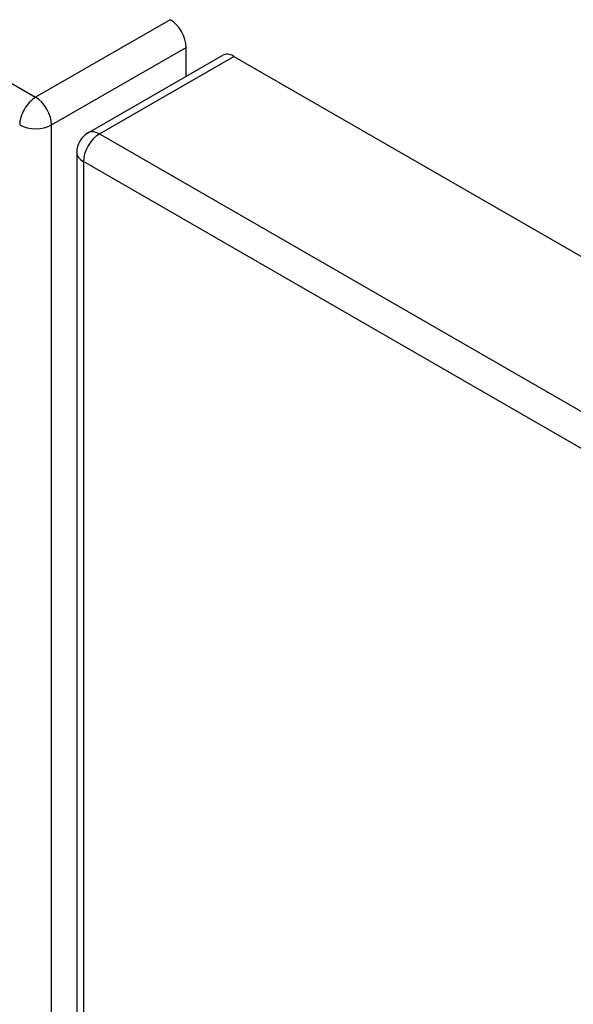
# Model space of a CAD drawing. Header units: inches. Extents: x 15 to 513, y 46 to 241.
# Tile 388 of 397: x 473.52 to 475.95, y 211.46 to 215.77. Entities that reach past the tile are written whole.
import ezdxf

# ---------------------------------------------------------------- set-up
doc = ezdxf.new("R2010")
doc.units = ezdxf.units.IN
doc.header["$MEASUREMENT"] = 0
doc.layers.add('Visible Edges(ANSI)', color=7, linetype='Continuous', lineweight=25)
doc.layers.add('Visible Tangent Edges(ANSI)', color=7, linetype='Continuous', lineweight=25)

msp = doc.modelspace()

# ---------------------------------------------------------------- linework, layer by layer
at = {"layer": 'Visible Edges(ANSI)'}
for p, q in [((473.8194, 215.2766), (474.4098, 215.6166)), ((474.2499, 215.5245), (474.2499, 215.6513)), ((474.4592, 215.6117), (512.3637, 193.784)), ((473.7698, 215.1908), (473.7698, 189.2582))]:
    msp.add_line(p, q, dxfattribs=at)
msp.add_arc((473.8688, 215.1908), 0.099, 119.936, 180, dxfattribs=at)
for centre, start_param, end_param in [((474.1799, 215.6917), 3.928925, 5.499721), ((474.4592, 215.5308), 5.499721, 6.283185)]:
    msp.add_ellipse(centre, major_axis=(-0.0494, 0.0858), ratio=0.578093, start_param=start_param, end_param=end_param, dxfattribs=at)
at = {"layer": 'Visible Tangent Edges(ANSI)'}
for p, q in [((435.685, 237.2603), (473.5895, 215.4326)), ((474.1799, 215.7726), (473.5895, 215.4326)), ((473.6595, 215.3113), (474.2499, 215.6513)), ((473.8688, 215.2717), (474.4592, 215.6117)), ((473.6595, 189.3787), (473.6595, 215.3113)), ((473.8688, 215.2717), (511.7733, 193.444)), ((511.7033, 193.3228), (473.7988, 215.1505)), ((473.7988, 215.1505), (473.7988, 189.2179))]:
    msp.add_line(p, q, dxfattribs=at)
for centre, major_axis, ratio, start_param, end_param in [((473.5895, 215.3516), (0.0494, 0.0858), 0.578093, 0.783464, 2.354261), ((473.5895, 215.3516), (-0.0494, 0.0858), 0.578093, 3.928925, 5.499721), ((473.5895, 215.3516), (-0.099, 0), 0.575862, 0.785398, 2.356194), ((473.8688, 215.1908), (-0.0494, -0.0858), 0.578093, 3.925057, 5.495853), ((473.8688, 215.1908), (-0.0494, 0.0858), 0.578093, 5.499721, 6.283185), ((473.8688, 215.1908), (-0.099, 0), 0.575862, 0, 0.785398)]:
    msp.add_ellipse(centre, major_axis=major_axis, ratio=ratio, start_param=start_param, end_param=end_param, dxfattribs=at)

doc.saveas('drawing.dxf')
